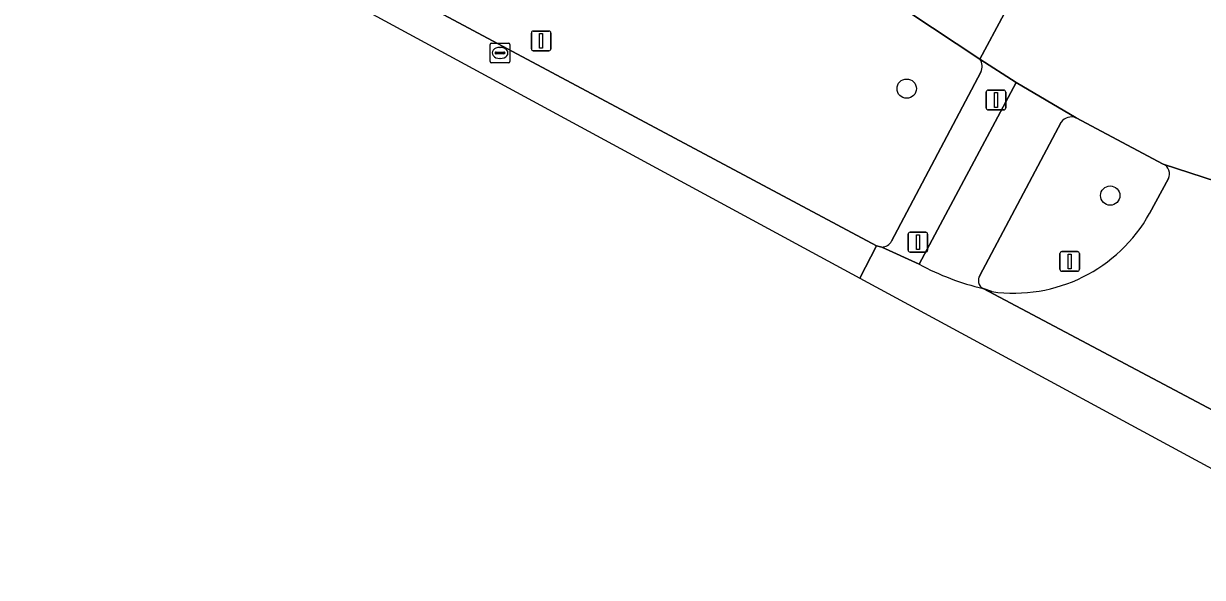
# Model space of a CAD drawing. Extents: x 159489 to 160304, y 383825 to 384531.
# Drawn here: x 159850 to 159909.7, y 383923.1 to 383951.1 of the extents above; entities that cross this region are included whole.
import ezdxf

# ---------------------------------------------------------------- set-up
doc = ezdxf.new("R2010")
doc.units = 0
for name, color, linetype in [('IMGEO_Berm_groen', 7, 'Continuous'), ('IMGEO_Boom', 7, 'Continuous'), ('IMGEO_Fietspad_gesloten', 7, 'Continuous'), ('IMGEO_Lichtmast', 7, 'Continuous'), ('IMGEO_Rijbaan_lokaal_gesloten', 7, 'Continuous'), ('IMGEO_Rioolput', 7, 'Continuous'), ('IMGEO_Verkeersbordpaal', 7, 'Continuous'), ('IMGEO_Verkeerseiland_groen', 7, 'Continuous'), ('IMGEO_Voetpad_open', 7, 'Continuous')]:
    doc.layers.add(name, color=color, linetype=linetype)

msp = doc.modelspace()

# ---------------------------------------------------------------- linework, layer by layer
at = {"layer": 'IMGEO_Berm_groen'}
for points in [[(159898.39, 383949.315), (159887.722, 383956.4), (159884.338, 383958.42), (159840.297, 383982.009)], [(159834.494, 383971.943), (159837.777, 383969.747), (159842.117, 383967.14), (159893.167, 383939.859), (159893.426, 383939.792)], [(159893.922, 383940.097), (159898.442, 383948.654)]]:
    msp.add_lwpolyline(points, dxfattribs=at)
for centre, radius, start, end in [((159897.895, 383948.944), 0.619, 332.10554, 36.8907), ((159893.429, 383940.344), 0.552, 269.72629, 333.45004)]:
    msp.add_arc(centre, radius, start, end, dxfattribs=at)
at = {"layer": 'IMGEO_Boom'}
for centre in [(159894.69, 383947.816), (159904.992, 383942.4)]:
    msp.add_circle(centre, 0.489, dxfattribs=at)
at = {"layer": 'IMGEO_Fietspad_gesloten'}
for points in [[(159903.27, 383946.33), (159900.233, 383948.132), (159895.32, 383938.925)], [(159898.393, 383938.358), (159902.511, 383946.117)]]:
    msp.add_lwpolyline(points, dxfattribs=at)
for centre, radius, start, end in [((159903.018, 383945.768), 0.615, 65.84907, 145.50262), ((159901.402, 383950.062), 12.69, 241.3621, 257.07742), ((159898.781, 383938.104), 0.464, 146.80221, 242.08095)]:
    msp.add_arc(centre, radius, start, end, dxfattribs=at)
at = {"layer": 'IMGEO_Lichtmast'}
for p, q in [((159875.694, 383949.834), (159875.694, 383950.634)), ((159875.694, 383950.634), (159875.694, 383949.834)), ((159875.794, 383950.734), (159876.584, 383950.734)), ((159876.584, 383950.734), (159875.794, 383950.734)), ((159876.684, 383950.634), (159876.684, 383949.834)), ((159876.684, 383949.834), (159876.684, 383950.634)), ((159876.584, 383949.734), (159875.794, 383949.734)), ((159875.794, 383949.734), (159876.584, 383949.734)), ((159898.711, 383946.84), (159898.711, 383947.64)), ((159898.711, 383947.64), (159898.711, 383946.84)), ((159898.811, 383947.74), (159899.601, 383947.74)), ((159899.601, 383947.74), (159898.811, 383947.74)), ((159899.701, 383947.64), (159899.701, 383946.84)), ((159899.701, 383946.84), (159899.701, 383947.64)), ((159899.601, 383946.74), (159898.811, 383946.74)), ((159898.811, 383946.74), (159899.601, 383946.74)), ((159894.762, 383939.638), (159894.762, 383940.438)), ((159894.762, 383940.438), (159894.762, 383939.638)), ((159894.862, 383940.538), (159895.652, 383940.538)), ((159895.652, 383940.538), (159894.862, 383940.538)), ((159895.752, 383940.438), (159895.752, 383939.638)), ((159895.752, 383939.638), (159895.752, 383940.438)), ((159895.652, 383939.538), (159894.862, 383939.538)), ((159894.862, 383939.538), (159895.652, 383939.538))]:
    msp.add_line(p, q, dxfattribs=at)
for points in [[(159876.114, 383950.609), (159876.264, 383950.609), (159876.264, 383949.859), (159876.114, 383949.859), (159876.114, 383950.609)], [(159899.131, 383947.615), (159899.281, 383947.615), (159899.281, 383946.865), (159899.131, 383946.865), (159899.131, 383947.615)], [(159895.182, 383940.413), (159895.332, 383940.413), (159895.332, 383939.663), (159895.182, 383939.663), (159895.182, 383940.413)]]:
    msp.add_lwpolyline(points, dxfattribs=at)
for centre, start, end in [((159875.794, 383950.634), 90, 180), ((159875.794, 383950.634), 90, 180), ((159876.584, 383950.634), 0, 90), ((159876.584, 383950.634), 360, 90), ((159875.794, 383949.834), 180, 270), ((159875.794, 383949.834), 180, 270), ((159876.584, 383949.834), 270, 0), ((159876.584, 383949.834), 270, 0), ((159898.811, 383947.64), 90, 180), ((159898.811, 383947.64), 90, 180), ((159899.601, 383947.64), 0, 90), ((159899.601, 383947.64), 360, 90), ((159898.811, 383946.84), 180, 270), ((159898.811, 383946.84), 180, 270), ((159899.601, 383946.84), 270, 0), ((159899.601, 383946.84), 270, 0), ((159894.862, 383940.438), 90, 180), ((159894.862, 383940.438), 90, 180), ((159895.652, 383940.438), 0, 90), ((159895.652, 383940.438), 360, 90), ((159894.862, 383939.638), 180, 270), ((159894.862, 383939.638), 180, 270), ((159895.652, 383939.638), 270, 0), ((159895.652, 383939.638), 270, 0)]:
    msp.add_arc(centre, 0.1, start, end, dxfattribs=at)
at = {"layer": 'IMGEO_Rijbaan_lokaal_gesloten'}
for points in [[(159831.585, 383986.668), (159840.297, 383982.009), (159884.338, 383958.42), (159887.722, 383956.4), (159898.39, 383949.315), (159900.857, 383953.92), (159894.038, 383956.983)], [(159825.806, 383975.989), (159822.105, 383977.909), (159816.156, 383980.809), (159812.47, 383982.439), (159811.402, 383982.967), (159810.655, 383983.37), (159808.942, 383984.326), (159805.834, 383985.948), (159805.451, 383985.323), (159892.323, 383938.219)], [(159892.323, 383938.219), (159893.167, 383939.859), (159842.117, 383967.14), (159837.777, 383969.747), (159825.915, 383975.968)], [(159903.021, 383953.284), (159900.857, 383953.92), (159898.39, 383949.315), (159900.233, 383948.132), (159903.27, 383946.33), (159907.673, 383943.995), (159916.451, 383941.138)], [(159916.451, 383941.138), (159907.673, 383943.995)], [(159907.934, 383943.259), (159906.987, 383941.493)], [(159895.32, 383938.925), (159893.426, 383939.792), (159893.167, 383939.859), (159892.323, 383938.219), (159914.639, 383926.118), (159920.241, 383923.056)], [(159899.005, 383937.534), (159898.564, 383937.694), (159921.548, 383925.488), (159925.789, 383923.235), (159921.928, 383926.196), (159920.211, 383927.637), (159917.257, 383930.047), (159915.788, 383931.401), (159915.111, 383932.143)], [(159920.241, 383923.056), (159921.548, 383925.488), (159898.564, 383937.694)]]:
    msp.add_lwpolyline(points, dxfattribs=at)
for centre, radius, start, end in [((159907.452, 383943.503), 0.54, 333.17248, 65.87852), ((159900.105, 383945.341), 7.884, 261.9768, 330.78519), ((159901.402, 383950.062), 12.69, 241.3621, 257.07742)]:
    msp.add_arc(centre, radius, start, end, dxfattribs=at)
at = {"layer": 'IMGEO_Rioolput'}
for p, q in [((159873.609, 383949.2), (159873.609, 383950.052)), ((159873.684, 383950.126), (159874.536, 383950.126)), ((159874.097, 383949.906), (159874.122, 383949.906)), ((159874.61, 383950.052), (159874.61, 383949.2)), ((159873.868, 383949.62), (159873.868, 383949.632)), ((159874.306, 383949.583), (159873.908, 383949.583)), ((159873.911, 383949.669), (159874.309, 383949.669)), ((159874.12, 383949.346), (159874.095, 383949.346)), ((159874.352, 383949.632), (159874.352, 383949.62)), ((159874.536, 383949.126), (159873.684, 383949.126))]:
    msp.add_line(p, q, dxfattribs=at)
for points in [[(159873.609, 383949.2), (159873.609, 383950.052)], [(159873.684, 383950.126), (159874.536, 383950.126)], [(159874.61, 383950.052), (159874.61, 383949.2)], [(159874.536, 383949.126), (159873.684, 383949.126)]]:
    msp.add_lwpolyline(points, dxfattribs=at)
for centre, radius, start, end in [((159873.686, 383950.05), 0.0765, 91.55205, 178.44795), ((159873.686, 383950.05), 0.0765, 91.55205, 178.44795), ((159874.534, 383950.05), 0.0765, 1.55205, 88.44795), ((159874.534, 383950.05), 0.0765, 1.55205, 88.44795), ((159873.686, 383949.202), 0.0765, 181.55205, 268.44795), ((159873.686, 383949.202), 0.0765, 181.55205, 268.44795), ((159873.908, 383949.629), 0.0403, 85.87752, 175.75265), ((159873.905, 383949.619), 0.0366, 178.93798, 274.71019), ((159874.309, 383949.626), 0.043, 264.86636, 352.45326), ((159874.313, 383949.631), 0.0386, 1.73085, 96.63898), ((159874.534, 383949.202), 0.0765, 271.55205, 358.44795), ((159874.534, 383949.202), 0.0765, 271.55205, 358.44795)]:
    msp.add_arc(centre, radius, start, end, dxfattribs=at)
for centre, major_axis, ratio, start_param, end_param in [((159874.096, 383949.626), (-0.387, 0.002), 0.722429, 4.712389, 7.853982), ((159874.121, 383949.626), (-0.39, 0.002), 0.717154, 1.570796, 4.712389)]:
    msp.add_ellipse(centre, major_axis=major_axis, ratio=ratio, start_param=start_param, end_param=end_param, dxfattribs=at)
at = {"layer": 'IMGEO_Verkeersbordpaal'}
for p, q in [((159902.446, 383938.665), (159902.446, 383939.465)), ((159902.446, 383939.465), (159902.446, 383938.665)), ((159902.546, 383939.565), (159903.336, 383939.565)), ((159903.336, 383939.565), (159902.546, 383939.565)), ((159903.436, 383939.465), (159903.436, 383938.665)), ((159903.436, 383938.665), (159903.436, 383939.465)), ((159903.336, 383938.565), (159902.546, 383938.565)), ((159902.546, 383938.565), (159903.336, 383938.565))]:
    msp.add_line(p, q, dxfattribs=at)
msp.add_lwpolyline([(159902.866, 383939.44), (159903.016, 383939.44), (159903.016, 383938.69), (159902.866, 383938.69), (159902.866, 383939.44)], dxfattribs=at)
for centre, start, end in [((159902.546, 383939.465), 90, 180), ((159902.546, 383939.465), 90, 180), ((159903.336, 383939.465), 0, 90), ((159903.336, 383939.465), 360, 90), ((159902.546, 383938.665), 180, 270), ((159902.546, 383938.665), 180, 270), ((159903.336, 383938.665), 270, 0), ((159903.336, 383938.665), 270, 0)]:
    msp.add_arc(centre, 0.1, start, end, dxfattribs=at)
at = {"layer": 'IMGEO_Verkeerseiland_groen'}
for points in [[(159907.673, 383943.995), (159903.27, 383946.33)], [(159902.511, 383946.117), (159898.393, 383938.358)], [(159906.987, 383941.493), (159907.934, 383943.259)], [(159898.564, 383937.694), (159899.005, 383937.534)]]:
    msp.add_lwpolyline(points, dxfattribs=at)
for centre, radius, start, end in [((159903.018, 383945.768), 0.615, 65.84907, 145.50262), ((159907.452, 383943.503), 0.54, 333.17248, 65.87852), ((159900.105, 383945.341), 7.884, 261.9768, 330.78519), ((159898.781, 383938.104), 0.464, 146.80221, 242.08095)]:
    msp.add_arc(centre, radius, start, end, dxfattribs=at)
at = {"layer": 'IMGEO_Voetpad_open'}
for points in [[(159893.426, 383939.792), (159895.32, 383938.925), (159900.233, 383948.132), (159898.39, 383949.315)], [(159898.442, 383948.654), (159893.922, 383940.097)]]:
    msp.add_lwpolyline(points, dxfattribs=at)
for centre, radius, start, end in [((159897.895, 383948.944), 0.619, 332.10554, 36.8907), ((159893.429, 383940.344), 0.552, 269.72629, 333.45004)]:
    msp.add_arc(centre, radius, start, end, dxfattribs=at)

doc.saveas('drawing.dxf')
